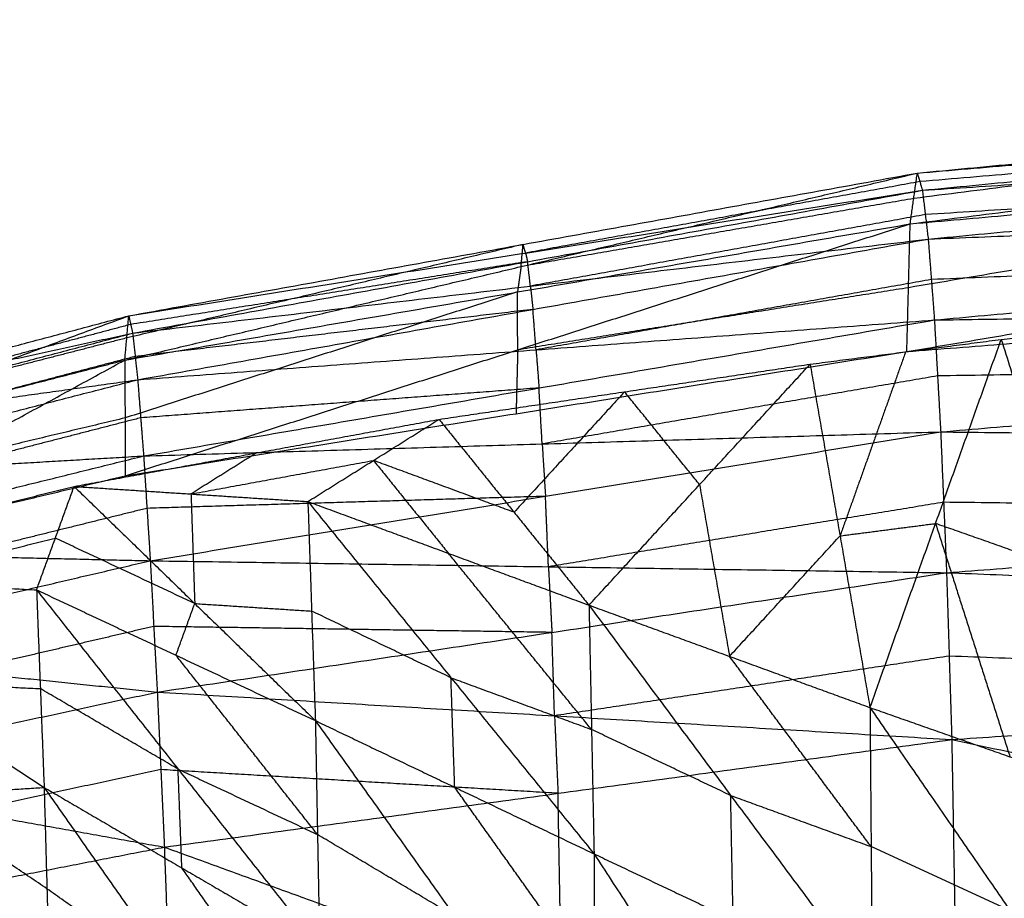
# Model space of a CAD drawing. Header units: millimetres. Extents: x -106 to 110, y -96 to 120.
# Tile 858 of 1020: x -0.64 to 2.77, y 116.77 to 119.81. Entities that reach past the tile are written whole.
import ezdxf

# ---------------------------------------------------------------- set-up
doc = ezdxf.new("R2010")
doc.units = ezdxf.units.MM
doc.header["$MEASUREMENT"] = 0
doc.layers.add('Default', color=7, linetype='Continuous', true_color=0x000000)

msp = doc.modelspace()

# ---------------------------------------------------------------- linework, layer by layer
at = {"layer": 'Default'}
for points in [[(2.4421, 119.1067, 11.482), (5.2371, 119.4604, 11.403), (8.0321, 119.8141, 11.3241)], [(2.4669, 119.2827, 11.9876), (5.2495, 119.5484, 11.6558), (8.0321, 119.8141, 11.3241)], [(2.4669, 119.2827, 11.9876), (5.2592, 119.5203, 11.8598), (8.0514, 119.7579, 11.7321)], [(2.4845, 119.2233, 12.3038), (5.268, 119.4906, 12.0179), (8.0514, 119.7579, 11.7321)], [(2.4306, 118.6644, 11.1541), (5.2104, 119.1327, 10.9263), (7.9902, 119.6009, 10.6984)], [(2.4421, 119.1067, 11.482), (5.2161, 119.3538, 11.0902), (7.9902, 119.6009, 10.6984)], [(2.4845, 119.2233, 12.3038), (5.2762, 119.4017, 12.2405), (8.068, 119.5802, 12.1772)], [(2.5046, 119.0541, 12.6408), (5.2863, 119.3171, 12.409), (8.068, 119.5802, 12.1772)], [(5.2495, 119.5484, 11.6558), (3.852, 119.3716, 11.6953), (2.4545, 119.1947, 11.7348)], [(5.268, 119.4906, 12.0179), (3.8718, 119.3718, 12.0818), (2.4757, 119.253, 12.1457)], [(5.2161, 119.3538, 11.0902), (3.8262, 119.1197, 11.2041), (2.4363, 118.8856, 11.3181)], [(5.2863, 119.3171, 12.409), (3.8904, 119.2279, 12.4407), (2.4945, 119.1387, 12.4723)], [(-0.2791, 118.6348, 12.0207), (1.0939, 118.9588, 12.0042), (2.4669, 119.2827, 11.9876)], [(-0.2654, 118.7883, 12.4477), (1.1008, 119.0355, 12.2176), (2.4669, 119.2827, 11.9876)], [(2.4421, 119.1067, 11.482), (2.4545, 119.1947, 11.7348), (2.4669, 119.2827, 11.9876)], [(2.4669, 119.2827, 11.9876), (2.4757, 119.253, 12.1457), (2.4845, 119.2233, 12.3038)], [(2.5046, 119.0541, 12.6408), (5.2924, 119.1665, 12.6349), (8.0802, 119.2788, 12.6289)], [(2.5261, 118.7739, 12.975), (5.3032, 119.0264, 12.802), (8.0802, 119.2788, 12.6289)], [(2.4757, 119.253, 12.1457), (1.7926, 119.1294, 12.2607), (1.1096, 119.0058, 12.3757)], [(-0.2654, 118.7883, 12.4477), (1.1096, 119.0058, 12.3757), (2.4845, 119.2233, 12.3038)], [(-0.2519, 118.7283, 12.7027), (1.1163, 118.9758, 12.5032), (2.4845, 119.2233, 12.3038)], [(2.4845, 119.2233, 12.3038), (2.4945, 119.1387, 12.4723), (2.5046, 119.0541, 12.6408)], [(2.4545, 119.1947, 11.7348), (1.7742, 119.0768, 11.8695), (1.0939, 118.9588, 12.0042)], [(2.4945, 119.1387, 12.4723), (1.8104, 119.0149, 12.572), (1.1263, 118.8912, 12.6718)], [(-0.2791, 118.6348, 12.0207), (1.0815, 118.8708, 11.7514), (2.4421, 119.1067, 11.482)], [(-0.2775, 118.234, 11.7202), (1.0823, 118.6704, 11.6011), (2.4421, 119.1067, 11.482)], [(2.4306, 118.6644, 11.1541), (2.4363, 118.8856, 11.3181), (2.4421, 119.1067, 11.482)], [(2.4306, 118.6644, 11.1541), (5.1902, 118.8797, 10.7398), (7.9498, 119.0949, 10.3255)], [(1.1008, 119.0355, 12.2176), (0.4143, 118.8736, 12.2259), (-0.2722, 118.7116, 12.2342)], [(-0.2519, 118.7283, 12.7027), (1.1263, 118.8912, 12.6718), (2.5046, 119.0541, 12.6408)], [(-0.2345, 118.5668, 12.9674), (1.135, 118.8104, 12.8041), (2.5046, 119.0541, 12.6408)], [(1.0939, 118.9588, 12.0042), (1.0973, 118.9972, 12.1109), (1.1008, 119.0355, 12.2176)], [(1.1096, 119.0058, 12.3757), (1.1052, 119.0207, 12.2967), (1.1008, 119.0355, 12.2176)], [(2.5046, 119.0541, 12.6408), (2.5154, 118.914, 12.8079), (2.5261, 118.7739, 12.975)], [(1.1096, 119.0058, 12.3757), (1.1129, 118.9908, 12.4395), (1.1163, 118.9758, 12.5032)], [(5.3032, 119.0264, 12.802), (3.9093, 118.9702, 12.8049), (2.5154, 118.914, 12.8079)], [(1.1163, 118.9758, 12.5032), (0.4288, 118.867, 12.5392), (-0.2586, 118.7583, 12.5752)], [(1.1263, 118.8912, 12.6718), (1.1213, 118.9335, 12.5875), (1.1163, 118.9758, 12.5032)], [(1.0939, 118.9588, 12.0042), (1.0877, 118.9148, 11.8778), (1.0815, 118.8708, 11.7514)], [(2.5154, 118.914, 12.8079), (1.8306, 118.7922, 12.8896), (1.1458, 118.6704, 12.9712)], [(1.0815, 118.8708, 11.7514), (0.4016, 118.6526, 11.8109), (-0.2783, 118.4344, 11.8704)], [(1.0823, 118.6704, 11.6011), (1.0819, 118.7706, 11.6762), (1.0815, 118.8708, 11.7514)], [(2.4363, 118.8856, 11.3181), (1.7593, 118.778, 11.4596), (1.0823, 118.6704, 11.6011)], [(1.1263, 118.8912, 12.6718), (1.1307, 118.8508, 12.7379), (1.135, 118.8104, 12.8041)], [(2.5261, 118.7739, 12.975), (5.3064, 118.8155, 13.0135), (8.0867, 118.8571, 13.052)], [(2.5478, 118.3862, 13.2794), (5.3172, 118.6216, 13.1657), (8.0867, 118.8571, 13.052)], [(1.135, 118.8104, 12.8041), (0.4459, 118.729, 12.8196), (-0.2432, 118.6475, 12.835)], [(1.1458, 118.6704, 12.9712), (1.1404, 118.7404, 12.8876), (1.135, 118.8104, 12.8041)], [(-1.5938, 118.2967, 12.3871), (-0.9296, 118.5425, 12.4174), (-0.2654, 118.7883, 12.4477)], [(-1.5884, 118.4379, 12.7613), (-0.9269, 118.6131, 12.6045), (-0.2654, 118.7883, 12.4477)], [(-0.2791, 118.6348, 12.0207), (-0.2722, 118.7116, 12.2342), (-0.2654, 118.7883, 12.4477)], [(-0.2654, 118.7883, 12.4477), (-0.2586, 118.7583, 12.5752), (-0.2519, 118.7283, 12.7027)], [(-0.2345, 118.5668, 12.9674), (1.1458, 118.6704, 12.9712), (2.5261, 118.7739, 12.975)], [(-0.2139, 118.3028, 13.2225), (1.1561, 118.5384, 13.0987), (2.5261, 118.7739, 12.975)], [(2.5261, 118.7739, 12.975), (2.537, 118.5801, 13.1272), (2.5478, 118.3862, 13.2794)], [(2.7575, 118.7064, 11.0932), (3.0899, 118.7456, 11.034), (3.4223, 118.7847, 10.9749)], [(-1.5884, 118.4379, 12.7613), (-0.9201, 118.5831, 12.732), (-0.2519, 118.7283, 12.7027)], [(-1.5799, 118.3789, 12.9755), (-0.9159, 118.5536, 12.8391), (-0.2519, 118.7283, 12.7027)], [(-0.2586, 118.7583, 12.5752), (-0.5894, 118.6707, 12.6536), (-0.9201, 118.5831, 12.732)], [(-0.2519, 118.7283, 12.7027), (-0.2432, 118.6475, 12.835), (-0.2345, 118.5668, 12.9674)], [(-0.2722, 118.7116, 12.2342), (-0.6009, 118.627, 12.3258), (-0.9296, 118.5425, 12.4174)], [(2.0954, 118.6207, 11.2161), (2.4264, 118.6636, 11.1546), (2.7575, 118.7064, 11.0932)], [(2.3029, 117.4311, 10.6476), (2.5302, 118.0688, 10.8704), (2.7575, 118.7064, 11.0932)], [(2.7575, 118.7064, 11.0932), (3.0152, 117.8981, 10.6673), (3.2729, 117.0898, 10.2414)], [(-0.2775, 118.234, 11.7202), (1.0766, 118.4492, 11.4371), (2.4306, 118.6644, 11.1541)], [(1.0823, 118.6704, 11.6011), (1.0794, 118.5598, 11.5191), (1.0766, 118.4492, 11.4371)], [(1.1458, 118.6704, 12.9712), (1.151, 118.6044, 13.035), (1.1561, 118.5384, 13.0987)], [(2.4264, 118.6636, 11.1546), (2.3128, 118.3447, 11.0432), (2.1991, 118.0259, 10.9319)], [(-1.5938, 118.2967, 12.3871), (-0.9364, 118.4658, 12.2039), (-0.2791, 118.6348, 12.0207)], [(-1.5861, 117.9211, 12.1052), (-0.9326, 118.278, 12.0629), (-0.2791, 118.6348, 12.0207)], [(-0.2432, 118.6475, 12.835), (-0.5752, 118.5602, 12.9032), (-0.9072, 118.4728, 12.9715)], [(-0.2791, 118.6348, 12.0207), (-0.2783, 118.4344, 11.8704), (-0.2775, 118.234, 11.7202)], [(0.8098, 118.4296, 11.4728), (1.4526, 118.5251, 11.3444), (2.0954, 118.6207, 11.2161)], [(1.3293, 117.7859, 11.0693), (1.7124, 118.2033, 11.1427), (2.0954, 118.6207, 11.2161)], [(2.0954, 118.6207, 11.2161), (2.1991, 118.0259, 10.9319), (2.3029, 117.4311, 10.6476)], [(5.3172, 118.6216, 13.1657), (3.9271, 118.6009, 13.1465), (2.537, 118.5801, 13.1272)], [(-1.5799, 118.3789, 12.9755), (-0.9072, 118.4728, 12.9715), (-0.2345, 118.5668, 12.9674)], [(-1.5677, 118.2238, 13.192), (-0.9011, 118.3953, 13.0797), (-0.2345, 118.5668, 12.9674)], [(-0.2345, 118.5668, 12.9674), (-0.2242, 118.4348, 13.0949), (-0.2139, 118.3028, 13.2225)], [(2.537, 118.5801, 13.1272), (1.852, 118.4623, 13.1891), (1.167, 118.3445, 13.2509)], [(1.1561, 118.5384, 13.0987), (0.466, 118.4866, 13.0968), (-0.2242, 118.4348, 13.0949)], [(1.4526, 118.5251, 11.3444), (1.2611, 118.3164, 11.3077), (1.0696, 118.1077, 11.271)], [(1.167, 118.3445, 13.2509), (1.1616, 118.4414, 13.1748), (1.1561, 118.5384, 13.0987)], [(1.7124, 118.2033, 11.1427), (1.5825, 118.3642, 11.2435), (1.4526, 118.5251, 11.3444)], [(-0.2783, 118.4344, 11.8704), (-0.6054, 118.3562, 11.9667), (-0.9326, 118.278, 12.0629)], [(-0.2242, 118.4348, 13.0949), (-0.5575, 118.349, 13.1511), (-0.8908, 118.2633, 13.2072)], [(-0.4548, 118.1972, 11.766), (0.1775, 118.3134, 11.6194), (0.8098, 118.4296, 11.4728)], [(0.3552, 118.1448, 11.4953), (0.5825, 118.2872, 11.484), (0.8098, 118.4296, 11.4728)], [(0.8098, 118.4296, 11.4728), (1.0696, 118.1077, 11.271), (1.3293, 117.7859, 11.0693)], [(-0.2139, 118.3028, 13.2225), (1.167, 118.3445, 13.2509), (2.5478, 118.3862, 13.2794)], [(-0.1909, 117.9398, 13.4465), (1.1785, 118.163, 13.363), (2.5478, 118.3862, 13.2794)], [(2.5478, 118.3862, 13.2794), (2.558, 118.1422, 13.403), (2.5683, 117.8983, 13.5265)], [(2.5478, 118.3862, 13.2794), (5.3169, 118.3543, 13.3449), (8.0859, 118.3224, 13.4105)], [(1.167, 118.3445, 13.2509), (1.1727, 118.2537, 13.3069), (1.1785, 118.163, 13.363)], [(2.5683, 117.8983, 13.5265), (5.3271, 118.1103, 13.4685), (8.0859, 118.3224, 13.4105)], [(-1.5677, 118.2238, 13.192), (-0.8908, 118.2633, 13.2072), (-0.2139, 118.3028, 13.2225)], [(-1.5522, 117.9718, 13.3943), (-0.883, 118.1373, 13.3084), (-0.2139, 118.3028, 13.2225)], [(-0.2139, 118.3028, 13.2225), (-0.2024, 118.1213, 13.3345), (-0.1909, 117.9398, 13.4465)], [(0.1775, 118.3134, 11.6194), (0.0639, 118.2422, 11.625), (-0.0498, 118.171, 11.6306)], [(-0.0498, 118.171, 11.6306), (0.2664, 118.2291, 11.5573), (0.5825, 118.2872, 11.484)], [(0.5825, 118.2872, 11.484), (0.7124, 118.1262, 11.3831), (0.8423, 117.9653, 11.2823)], [(1.0696, 118.1077, 11.271), (0.826, 118.1974, 11.3775), (0.5825, 118.2872, 11.484)], [(-1.5861, 117.9211, 12.1052), (-0.9318, 118.0776, 11.9127), (-0.2775, 118.234, 11.7202)], [(-1.6796, 117.8938, 12.1387), (-1.0672, 118.0455, 11.9523), (-0.4548, 118.1972, 11.766)], [(-0.5849, 117.8389, 11.7169), (-0.5198, 118.018, 11.7415), (-0.4548, 118.1972, 11.766)], [(-0.4548, 118.1972, 11.766), (-0.0498, 118.171, 11.6306), (0.3552, 118.1448, 11.4953)], [(-0.4548, 118.1972, 11.766), (-0.0368, 117.7915, 11.5165), (0.3811, 117.3859, 11.267)], [(1.7124, 118.2033, 11.1427), (1.7642, 117.9059, 11.0006), (1.8161, 117.6085, 10.8584)], [(1.1785, 118.163, 13.363), (0.488, 118.1421, 13.3487), (-0.2024, 118.1213, 13.3345)], [(-0.0498, 118.171, 11.6306), (-0.0433, 117.9813, 11.5736), (-0.0368, 117.7915, 11.5165)], [(1.1887, 117.919, 13.4865), (1.1836, 118.041, 13.4247), (1.1785, 118.163, 13.363)], [(-0.2024, 118.1213, 13.3345), (-0.537, 118.0385, 13.3774), (-0.8715, 117.9558, 13.4204)], [(0.3552, 118.1448, 11.4953), (0.3682, 117.7653, 11.3811), (0.3811, 117.3859, 11.267)], [(0.3552, 118.1448, 11.4953), (0.8423, 117.9653, 11.2823), (1.3293, 117.7859, 11.0693)], [(0.3552, 118.1448, 11.4953), (0.851, 117.5345, 11.1534), (1.3468, 116.9243, 10.8115)], [(2.558, 118.1422, 13.403), (1.8734, 118.0306, 13.4448), (1.1887, 117.919, 13.4865)], [(5.3271, 118.1103, 13.4685), (3.9426, 118.1263, 13.4357), (2.558, 118.1422, 13.403)], [(2.1991, 118.0259, 10.9319), (2.3647, 118.0473, 10.9011), (2.5302, 118.0688, 10.8704)], [(2.5302, 118.0688, 10.8704), (2.659, 117.6646, 10.6575), (2.7879, 117.2605, 10.4445)], [(3.0152, 117.8981, 10.6673), (2.7727, 117.9834, 10.7689), (2.5302, 118.0688, 10.8704)], [(-1.1322, 117.8664, 11.9278), (-0.826, 117.9422, 11.8346), (-0.5198, 118.018, 11.7415)], [(-0.0368, 117.7915, 11.5165), (-0.2783, 117.9048, 11.629), (-0.5198, 118.018, 11.7415)], [(1.8161, 117.6085, 10.8584), (2.0076, 117.8172, 10.8951), (2.1991, 118.0259, 10.9319)], [(-1.5522, 117.9718, 13.3943), (-0.8715, 117.9558, 13.4204), (-0.1909, 117.9398, 13.4465)], [(1.3381, 117.3551, 10.9404), (1.0902, 117.6602, 11.1113), (0.8423, 117.9653, 11.2823)], [(-1.5338, 117.6262, 13.5647), (-0.8623, 117.783, 13.5056), (-0.1909, 117.9398, 13.4465)], [(-0.1909, 117.9398, 13.4465), (-0.1788, 117.7123, 13.5322), (-0.1666, 117.4848, 13.6179)], [(-0.1909, 117.9398, 13.4465), (1.1887, 117.919, 13.4865), (2.5683, 117.8983, 13.5265)], [(1.1887, 117.919, 13.4865), (1.1948, 117.8053, 13.5294), (1.2008, 117.6915, 13.5722)], [(-1.6796, 117.8938, 12.1387), (-1.1322, 117.8664, 11.9278), (-0.5849, 117.8389, 11.7169)], [(-1.6796, 117.8938, 12.1387), (-1.1192, 117.5241, 11.8677), (-0.5587, 117.1544, 11.5967)], [(-0.1666, 117.4848, 13.6179), (1.2008, 117.6915, 13.5722), (2.5683, 117.8983, 13.5265)], [(2.5683, 117.8983, 13.5265), (2.5772, 117.6093, 13.6088), (2.5862, 117.3204, 13.691)], [(2.5683, 117.8983, 13.5265), (5.3226, 117.792, 13.5985), (8.0769, 117.6857, 13.6705)], [(-0.5849, 117.8389, 11.7169), (-0.5718, 117.4966, 11.6568), (-0.5587, 117.1544, 11.5967)], [(-0.5849, 117.8389, 11.7169), (-0.1019, 117.6124, 11.492), (0.3811, 117.3859, 11.267)], [(-0.5849, 117.8389, 11.7169), (-0.0945, 117.2179, 11.4223), (0.3959, 116.5968, 11.1276)], [(-0.1019, 117.6124, 11.492), (-0.0694, 117.702, 11.5042), (-0.0368, 117.7915, 11.5165)], [(-0.0368, 117.7915, 11.5165), (0.1657, 117.7784, 11.4488), (0.3682, 117.7653, 11.3811)], [(1.3293, 117.7859, 11.0693), (1.3381, 117.3551, 10.9404), (1.3468, 116.9243, 10.8115)], [(1.3293, 117.7859, 11.0693), (1.8161, 117.6085, 10.8584), (2.3029, 117.4311, 10.6476)], [(1.3293, 117.7859, 11.0693), (1.8201, 117.1267, 10.7161), (2.3108, 116.4675, 10.363)], [(0.851, 117.5345, 11.1534), (0.6096, 117.6499, 11.2673), (0.3682, 117.7653, 11.3811)], [(-0.1788, 117.7123, 13.5322), (-0.5145, 117.6339, 13.5617), (-0.8502, 117.5555, 13.5913)], [(1.2008, 117.6915, 13.5722), (0.511, 117.7019, 13.5522), (-0.1788, 117.7123, 13.5322)], [(1.2098, 117.4026, 13.6544), (1.2053, 117.5471, 13.6133), (1.2008, 117.6915, 13.5722)], [(2.5862, 117.3204, 13.691), (5.3315, 117.503, 13.6808), (8.0769, 117.6857, 13.6705)], [(-1.5338, 117.6262, 13.5647), (-0.8502, 117.5555, 13.5913), (-0.1666, 117.4848, 13.6179)], [(0.3885, 116.9913, 11.1973), (0.1433, 117.3019, 11.3446), (-0.1019, 117.6124, 11.492)], [(2.5772, 117.6093, 13.6088), (1.8935, 117.506, 13.6316), (1.2098, 117.4026, 13.6544)], [(2.3068, 116.9493, 10.5053), (2.0615, 117.2789, 10.6819), (1.8161, 117.6085, 10.8584)], [(5.3315, 117.503, 13.6808), (3.9544, 117.5562, 13.6448), (2.5772, 117.6093, 13.6088)], [(0.864, 117.1551, 11.0392), (0.8575, 117.3448, 11.0963), (0.851, 117.5345, 11.1534)], [(0.851, 117.5345, 11.1534), (1.0945, 117.4448, 11.0469), (1.3381, 117.3551, 10.9404)], [(-1.1192, 117.5241, 11.8677), (-0.8455, 117.5104, 11.7623), (-0.5718, 117.4966, 11.6568)], [(-1.5131, 117.1938, 13.6854), (-0.8398, 117.3393, 13.6516), (-0.1666, 117.4848, 13.6179)], [(-0.0945, 117.2179, 11.4223), (-0.3331, 117.3572, 11.5395), (-0.5718, 117.4966, 11.6568)], [(-0.1666, 117.4848, 13.6179), (-0.1544, 117.2162, 13.6673), (-0.1421, 116.9477, 13.7168)], [(-0.1666, 117.4848, 13.6179), (1.2098, 117.4026, 13.6544), (2.5862, 117.3204, 13.691)], [(2.3029, 117.4311, 10.6476), (2.3068, 116.9493, 10.5053), (2.3108, 116.4675, 10.363)], [(2.3029, 117.4311, 10.6476), (2.7874, 116.7287, 10.2901), (3.2719, 116.0263, 9.9326)], [(2.3029, 117.4311, 10.6476), (2.7879, 117.2605, 10.4445), (3.2729, 117.0898, 10.2414)], [(1.2098, 117.4026, 13.6544), (1.2159, 117.2683, 13.6792), (1.222, 117.134, 13.7039)], [(0.3811, 117.3859, 11.267), (0.3885, 116.9913, 11.1973), (0.3959, 116.5968, 11.1276)], [(0.3811, 117.3859, 11.267), (0.864, 117.1551, 11.0392), (1.3468, 116.9243, 10.8115)], [(0.3811, 117.3859, 11.267), (0.8644, 116.7078, 10.9616), (1.3476, 116.0297, 10.6562)], [(1.8201, 117.1267, 10.7161), (1.5791, 117.2409, 10.8282), (1.3381, 117.3551, 10.9404)], [(-0.1421, 116.9477, 13.7168), (1.222, 117.134, 13.7039), (2.5862, 117.3204, 13.691)], [(2.5862, 117.3204, 13.691), (2.5983, 116.6333, 13.6934), (2.6104, 115.9462, 13.6959)], [(2.5862, 117.3204, 13.691), (5.3086, 116.7407, 13.7417), (8.0309, 116.1611, 13.7923)], [(-1.5131, 117.1938, 13.6854), (-0.8276, 117.0708, 13.7011), (-0.1421, 116.9477, 13.7168)], [(-0.1544, 117.2162, 13.6673), (-0.491, 117.1435, 13.6842), (-0.8276, 117.0708, 13.7011)], [(1.222, 117.134, 13.7039), (0.5338, 117.1751, 13.6856), (-0.1544, 117.2162, 13.6673)], [(-0.0814, 116.8756, 11.3621), (-0.0879, 117.0467, 11.3922), (-0.0945, 117.2179, 11.4223)], [(-0.0945, 117.2179, 11.4223), (0.147, 117.1046, 11.3098), (0.3885, 116.9913, 11.1973)], [(-1.4895, 117.0945, 12.026), (-1.0241, 117.1245, 11.8113), (-0.5587, 117.1544, 11.5967)], [(-0.5489, 116.8034, 11.5776), (-0.7865, 116.9639, 11.6945), (-1.0241, 117.1245, 11.8113)], [(-0.5587, 117.1544, 11.5967), (-0.5489, 116.8034, 11.5776), (-0.5391, 116.4524, 11.5585)], [(-0.5587, 117.1544, 11.5967), (-0.0814, 116.8756, 11.3621), (0.3959, 116.5968, 11.1276)], [(-0.5587, 117.1544, 11.5967), (-0.0797, 116.4713, 11.3403), (0.3993, 115.7881, 11.084)], [(1.3472, 116.477, 10.7338), (1.1056, 116.816, 10.8865), (0.864, 117.1551, 11.0392)], [(1.2341, 116.447, 13.7063), (1.2281, 116.7905, 13.7051), (1.222, 117.134, 13.7039)], [(1.8288, 116.6959, 10.5872), (1.8244, 116.9113, 10.6517), (1.8201, 117.1267, 10.7161)], [(1.8201, 117.1267, 10.7161), (2.0634, 117.038, 10.6107), (2.3068, 116.9493, 10.5053)], [(-1.4895, 117.0945, 12.026), (-1.0143, 116.7735, 11.7923), (-0.5391, 116.4524, 11.5585)], [(0.8644, 116.7078, 10.9616), (0.6264, 116.8496, 11.0794), (0.3885, 116.9913, 11.1973)], [(-1.4907, 116.6841, 13.7402), (-0.8164, 116.8159, 13.7285), (-0.1421, 116.9477, 13.7168)], [(-0.1421, 116.9477, 13.7168), (-0.1192, 116.3115, 13.6781), (-0.0962, 115.6753, 13.6395)], [(-0.1421, 116.9477, 13.7168), (1.2341, 116.447, 13.7063), (2.6104, 115.9462, 13.6959)], [(1.3468, 116.9243, 10.8115), (1.3472, 116.477, 10.7338), (1.3476, 116.0297, 10.6562)], [(1.3468, 116.9243, 10.8115), (1.8215, 116.1964, 10.5034), (2.2961, 115.4685, 10.1954)], [(1.3468, 116.9243, 10.8115), (1.8288, 116.6959, 10.5872), (2.3108, 116.4675, 10.363)], [(2.7874, 116.7287, 10.2901), (2.5471, 116.839, 10.3977), (2.3068, 116.9493, 10.5053)], [(0.3976, 116.1925, 11.1058), (0.1581, 116.534, 11.2339), (-0.0814, 116.8756, 11.3621)], [(-0.0797, 116.4713, 11.3403), (-0.3143, 116.6373, 11.459), (-0.5489, 116.8034, 11.5776)]]:
    msp.add_open_spline(points, degree=2, dxfattribs=at)

doc.saveas('drawing.dxf')
